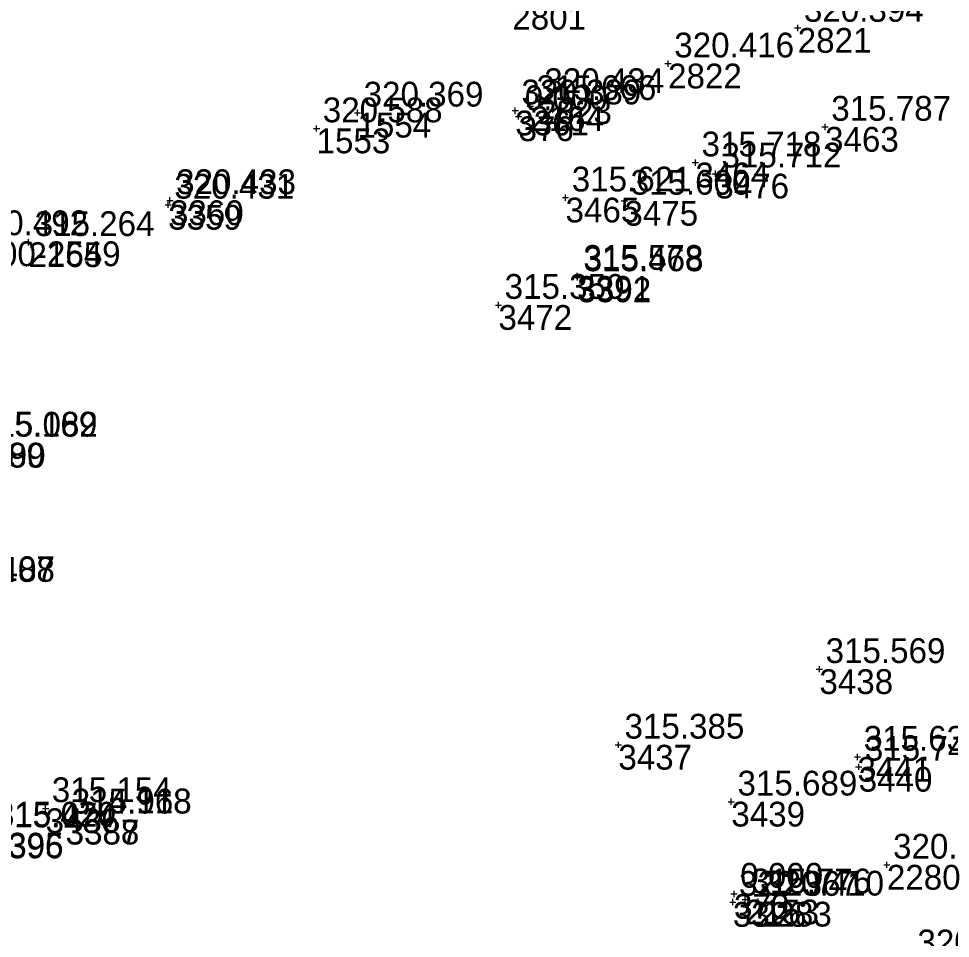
# Model space of a CAD drawing. Extents: x -829398 to -819400, y -1074439 to -1067977.
# Drawn here: x -821812.8 to -821767.7, y -1070312.49 to -1070267.97 of the extents above; entities that cross this region are included whole.
import ezdxf

# ---------------------------------------------------------------- set-up
doc = ezdxf.new("R2010")
doc.units = 0
for name, color, linetype in [('Vrstva 60', 7, 'Continuous'), ('Vrstva 61', 7, 'Continuous'), ('Čísla bodů_doměření_2012', 7, 'Continuous')]:
    doc.layers.add(name, color=color, linetype=linetype)

# ---------------------------------------------------------------- blocks, each defined once
blk = doc.blocks.new('BOD')
at = {"layer": 'Čísla bodů_doměření_2012'}
for p, q in [((-0.15, 0), (0.15, 0)), ((0, -0.15), (0, 0.15))]:
    blk.add_line(p, q, dxfattribs=at)

msp = doc.modelspace()

# ---------------------------------------------------------------- block references
at = {"layer": 'Vrstva 60'}
for p in [(-821775.086, -1070268.422), (-821775.086, -1070268.422), (-821775.086, -1070268.422), (-821775.086, -1070268.422), (-821781.362, -1070270.147), (-821781.362, -1070270.147), (-821781.362, -1070270.147), (-821781.362, -1070270.147), (-821787.653, -1070271.874), (-821787.653, -1070271.874), (-821787.653, -1070271.874), (-821787.653, -1070271.874), (-821788.031, -1070272.21), (-821788.031, -1070272.21), (-821788.031, -1070272.21), (-821788.031, -1070272.21), (-821796.401, -1070272.525), (-821796.401, -1070272.525), (-821796.401, -1070272.525), (-821796.401, -1070272.525), (-821788.76, -1070272.421), (-821788.76, -1070272.421), (-821788.76, -1070272.421), (-821788.76, -1070272.421), (-821788.6, -1070272.7), (-821788.6, -1070272.7), (-821788.6, -1070272.7), (-821773.763, -1070273.212), (-821773.763, -1070273.212), (-821773.763, -1070273.212), (-821773.763, -1070273.212), (-821798.379, -1070273.287), (-821798.379, -1070273.287), (-821798.379, -1070273.287), (-821798.379, -1070273.287), (-821780.041, -1070274.939), (-821780.041, -1070274.939), (-821780.041, -1070274.939), (-821780.041, -1070274.939), (-821779.074, -1070275.475), (-821779.074, -1070275.475), (-821779.074, -1070275.475), (-821779.074, -1070275.475), (-821805.477, -1070276.765), (-821805.477, -1070276.765), (-821805.477, -1070276.765), (-821805.477, -1070276.765), (-821786.325, -1070276.635), (-821786.325, -1070276.635), (-821786.325, -1070276.635), (-821786.325, -1070276.635), (-821783.476, -1070276.793), (-821783.476, -1070276.793), (-821783.476, -1070276.793), (-821783.476, -1070276.793), (-821805.565, -1070276.984), (-821805.565, -1070276.984), (-821805.565, -1070276.984), (-821805.565, -1070276.984), (-821812.327, -1070278.794), (-821812.327, -1070278.794), (-821812.327, -1070278.794), (-821812.327, -1070278.794), (-821785.761, -1070280.43), (-821785.761, -1070280.43), (-821785.761, -1070280.43), (-821785.761, -1070280.43), (-821785.748, -1070280.496), (-821785.748, -1070280.496), (-821785.748, -1070280.496), (-821785.748, -1070280.496), (-821789.575, -1070281.834), (-821789.575, -1070281.834), (-821789.575, -1070281.834), (-821789.575, -1070281.834), (-821774.036, -1070299.463), (-821774.036, -1070299.463), (-821774.036, -1070299.463), (-821774.036, -1070299.463), (-821783.77, -1070303.122), (-821783.77, -1070303.122), (-821783.77, -1070303.122), (-821783.77, -1070303.122), (-821772.193, -1070303.709), (-821772.193, -1070303.709), (-821772.193, -1070303.709), (-821772.193, -1070303.709), (-821772.134, -1070304.188), (-821772.134, -1070304.188), (-821772.134, -1070304.188), (-821772.134, -1070304.188), (-821778.301, -1070305.877), (-821778.301, -1070305.877), (-821778.301, -1070305.877), (-821778.301, -1070305.877), (-821811.497, -1070306.198), (-821811.497, -1070306.198), (-821811.497, -1070306.198), (-821811.497, -1070306.198), (-821810.532, -1070306.741), (-821810.532, -1070306.741), (-821810.532, -1070306.741), (-821810.532, -1070306.741), (-821810.524, -1070306.749), (-821810.524, -1070306.749), (-821810.524, -1070306.749), (-821810.524, -1070306.749), (-821770.77, -1070308.932), (-821770.77, -1070308.932), (-821770.77, -1070308.932), (-821770.77, -1070308.932), (-821778.17, -1070310.34), (-821778.17, -1070310.34), (-821778.17, -1070310.34), (-821777.627, -1070310.614), (-821777.627, -1070310.614), (-821777.627, -1070310.614), (-821777.627, -1070310.614), (-821778.227, -1070310.732), (-821778.227, -1070310.732), (-821778.227, -1070310.732), (-821778.227, -1070310.732), (-821777.008, -1070310.719), (-821777.008, -1070310.719), (-821777.008, -1070310.719), (-821777.008, -1070310.719)]:
    msp.add_blockref('BOD', p, dxfattribs=at)

# ---------------------------------------------------------------- texts
for s, p in [('2801', (-821788.902, -1070268.499)), ('2821', (-821775.086, -1070269.622)), ('2822', (-821781.362, -1070271.347)), ('2823', (-821787.653, -1070273.074)), ('1554', (-821796.401, -1070273.725)), ('3361', (-821788.76, -1070273.621)), ('2164', (-821788.031, -1070273.41)), ('376', (-821788.6, -1070273.9)), ('1553', (-821798.379, -1070274.487)), ('3463', (-821773.763, -1070274.412)), ('3464', (-821780.041, -1070276.139)), ('3476', (-821779.074, -1070276.675)), ('3465', (-821786.325, -1070277.835)), ('3359', (-821805.565, -1070278.184)), ('3360', (-821805.477, -1070277.965)), ('3475', (-821783.476, -1070277.993)), ('9900-2549', (-821815.54, -1070279.953)), ('2165', (-821812.327, -1070279.994)), ('3391', (-821785.761, -1070281.63)), ('3392', (-821785.748, -1070281.696)), ('3472', (-821789.575, -1070283.034)), ('3389', (-821815.098, -1070289.699)), ('3390', (-821815.07, -1070289.703)), ('3438', (-821774.036, -1070300.663)), ('3437', (-821783.77, -1070304.322)), ('3441', (-821772.193, -1070304.909)), ('3440', (-821772.134, -1070305.388)), ('3439', (-821778.301, -1070307.077)), ('3436', (-821811.497, -1070307.398)), ('3388', (-821810.532, -1070307.941)), ('3387', (-821810.524, -1070307.949)), ('3395', (-821814.197, -1070308.58)), ('3396', (-821814.208, -1070308.618)), ('2280', (-821770.77, -1070310.132)), ('373', (-821778.17, -1070311.54)), ('3326', (-821778.227, -1070311.932)), ('2153', (-821777.627, -1070311.814)), ('2283', (-821777.008, -1070311.919))]:
    msp.add_text(s, height=1.2, dxfattribs=at).set_placement(p)
at = {"layer": 'Vrstva 61'}
for s, p in [('320.394', (-821774.786, -1070268.122)), ('320.416', (-821781.062, -1070269.847)), ('320.434', (-821787.353, -1070271.574)), ('315.666', (-821787.731, -1070271.91)), ('320.369', (-821796.101, -1070272.225)), ('320.389', (-821788.46, -1070272.121)), ('0.000', (-821788.3, -1070272.4)), ('315.787', (-821773.463, -1070272.912)), ('320.588', (-821798.079, -1070272.987)), ('315.718', (-821779.741, -1070274.639)), ('315.712', (-821778.774, -1070275.175)), ('320.433', (-821805.177, -1070276.465)), ('315.621', (-821786.025, -1070276.335)), ('315.600', (-821783.176, -1070276.493)), ('320.431', (-821805.265, -1070276.684)), ('320.492', (-821815.24, -1070278.453)), ('315.264', (-821812.027, -1070278.494)), ('315.578', (-821785.461, -1070280.13)), ('315.468', (-821785.448, -1070280.196)), ('315.350', (-821789.275, -1070281.534)), ('315.169', (-821814.798, -1070288.199)), ('315.082', (-821814.77, -1070288.203)), ('315.107', (-821816.85, -1070295.198)), ('315.488', (-821816.85, -1070295.233)), ('315.569', (-821773.736, -1070299.163)), ('315.385', (-821783.47, -1070302.822)), ('315.634', (-821771.893, -1070303.409)), ('315.748', (-821771.834, -1070303.888)), ('315.689', (-821778.001, -1070305.577)), ('315.154', (-821811.197, -1070305.898)), ('315.118', (-821810.232, -1070306.441)), ('314.968', (-821810.224, -1070306.449)), ('315.474', (-821813.908, -1070307.118)), ('315.020', (-821813.897, -1070307.08)), ('320.356', (-821770.47, -1070308.632)), ('0.000', (-821777.87, -1070310.04)), ('315.776', (-821777.327, -1070310.314)), ('320.367', (-821777.927, -1070310.432)), ('320.410', (-821776.708, -1070310.419)), ('320.369', (-821769.291, -1070313.268))]:
    msp.add_text(s, height=1.2, dxfattribs=at).set_placement(p)

doc.saveas('drawing.dxf')
